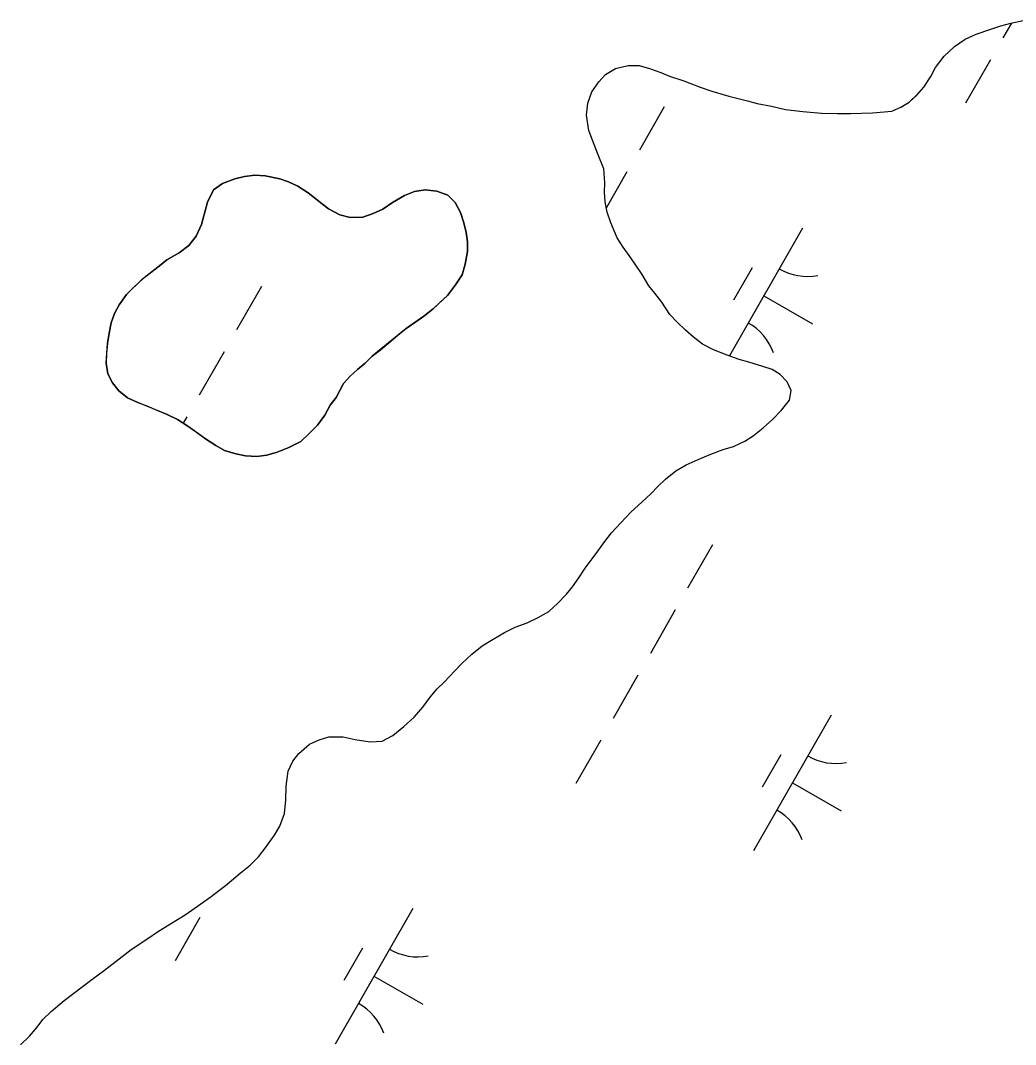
# Model space of a CAD drawing. Extents: x 3930721 to 3950824, y 220441 to 242861.
# Drawn here: x 3935706.4 to 3936024.8, y 227114.5 to 227442.3 of the extents above; entities that cross this region are included whole.
import ezdxf

# ---------------------------------------------------------------- set-up
doc = ezdxf.new("R2010")
doc.units = 0
doc.layers.add('V-TOPO-SHOR', color=7, linetype='Continuous')
doc.layers.add('V-WETL-SWMP', color=7, linetype='Continuous')

msp = doc.modelspace()

# ---------------------------------------------------------------- linework, layer by layer
at = {"layer": 'V-TOPO-SHOR'}
for points in [[(3935993.28, 227418.39), (3935995.53, 227420.9), (3935997.78, 227424.35), (3935999.25, 227427.29), (3936002.02, 227430.82), (3936005.31, 227433.93), (3936008.77, 227436.26), (3936012.23, 227437.9), (3936016.9, 227439.53), (3936020.18, 227440.57), (3936023.38, 227441.43), (3936027.27, 227442.29)], [(3935832.37, 227219.34), (3935835.14, 227222.53), (3935837.56, 227225.72), (3935839.73, 227228.4), (3935842.06, 227230.64), (3935845.27, 227234.01), (3935847.69, 227236.51), (3935850.89, 227239.53), (3935854.18, 227242.12), (3935857.72, 227244.27), (3935861.27, 227246.43), (3935864.73, 227248.07), (3935868.53, 227249.53), (3935872.08, 227251.17), (3935875.45, 227253.15), (3935878.31, 227255.74), (3935881.16, 227258.68), (3935883.06, 227261.01), (3935885.14, 227263.94), (3935887.13, 227266.96), (3935889.38, 227269.99), (3935891.2, 227272.4), (3935893.37, 227275.51), (3935895.53, 227278.27), (3935898.56, 227281.55), (3935901.68, 227284.92), (3935905.31, 227288.28), (3935908.16, 227290.79), (3935910.41, 227293.11), (3935912.84, 227295.45), (3935916.12, 227298.12), (3935919.41, 227300.02), (3935923.3, 227301.83), (3935927.28, 227303.46), (3935931.25, 227304.93), (3935934.54, 227305.96), (3935938.26, 227307.68), (3935940.85, 227309.32), (3935944.05, 227311.91), (3935947.08, 227314.58), (3935949.94, 227317.52), (3935952.53, 227320.8), (3935953.06, 227323.82), (3935951.76, 227326.68), (3935949.52, 227328.93), (3935946.93, 227330.57), (3935943.99, 227331.52), (3935939.5, 227332.91), (3935936.39, 227333.78), (3935932.59, 227335.17), (3935928.19, 227336.9), (3935924.65, 227338.72), (3935921.8, 227340.89), (3935919.21, 227343.22), (3935916.53, 227345.73), (3935914.2, 227348.16), (3935911.61, 227352.13), (3935909.37, 227354.99), (3935907.47, 227357.41), (3935905.32, 227361.04), (3935903.16, 227364.33), (3935901.18, 227367.1), (3935899.28, 227369.69), (3935897.38, 227372.72), (3935895.32, 227377.48), (3935894.11, 227380.93), (3935893.51, 227384.22), (3935893.34, 227387.33), (3935893.43, 227390.35), (3935893.09, 227394.85), (3935891.11, 227399.86), (3935889.48, 227404.01), (3935888.27, 227407.12), (3935887.5, 227411.96), (3935888.02, 227415.85), (3935889.24, 227419.48), (3935891.49, 227422.68), (3935893.65, 227425.01), (3935896.85, 227426.9), (3935900.91, 227427.85), (3935904.37, 227427.93), (3935907.65, 227426.89), (3935911.28, 227425.59), (3935914.13, 227424.46), (3935918.71, 227422.98), (3935923.89, 227420.99), (3935927.69, 227419.69), (3935933.13, 227418.04), (3935939.01, 227416.56), (3935942.12, 227415.69), (3935946.69, 227414.83), (3935951.27, 227413.78), (3935956.72, 227413.17), (3935962.77, 227412.65), (3935967.86, 227412.55), (3935972.1, 227412.54), (3935979.1, 227412.71), (3935985.23, 227413.22), (3935988.17, 227414.51), (3935990.77, 227416.15), (3935993.28, 227418.39)], [(3935809.83, 227326.11), (3935811.9, 227328.44), (3935814.24, 227330.6), (3935816.74, 227332.66), (3935818.99, 227334.82), (3935821.58, 227336.89), (3935824.26, 227339.13), (3935827.2, 227341.54), (3935829.79, 227343.7), (3935832.9, 227345.85), (3935835.49, 227347.66), (3935838.43, 227349.98), (3935840.76, 227352.14), (3935843.09, 227354.29), (3935845.6, 227357.66), (3935847.76, 227360.84), (3935848.72, 227364.3), (3935849.5, 227368.35), (3935849.42, 227371.46), (3935849.08, 227374.48), (3935848.3, 227377.5), (3935847.19, 227380.87), (3935845.55, 227384.07), (3935843.14, 227386.4), (3935839.69, 227387.7), (3935835.89, 227388.05), (3935832.52, 227387.53), (3935829.33, 227386.24), (3935825.44, 227384), (3935822.42, 227381.94), (3935819.31, 227380.48), (3935815.94, 227379.36), (3935811.89, 227379.19), (3935808.61, 227380.06), (3935804.98, 227381.96), (3935802.05, 227384.29), (3935798.52, 227387.15), (3935795.16, 227389.22), (3935792.22, 227390.61), (3935789.38, 227391.56), (3935784.72, 227392.6), (3935781.44, 227392.78), (3935778.07, 227392.35), (3935775.05, 227391.58), (3935771.08, 227390.12), (3935768.23, 227388.05), (3935766.24, 227384.17), (3935765.19, 227380.2), (3935764.33, 227377.01), (3935762.6, 227373.21), (3935760.26, 227370.28), (3935757.15, 227367.96), (3935753.27, 227365.63), (3935750.93, 227363.73), (3935748.43, 227361.84), (3935745.41, 227359.51), (3935742.73, 227356.93), (3935740.39, 227354.6), (3935737.97, 227351.24), (3935736.5, 227348.48), (3935735.46, 227345.55), (3935734.77, 227342.18), (3935734.24, 227338.9), (3935733.98, 227335.79), (3935733.8, 227332.6), (3935734.4, 227329.23), (3935735.87, 227326.3), (3935737.93, 227323.71), (3935740.69, 227321.55), (3935743.97, 227320.07), (3935747.34, 227318.69), (3935750.27, 227317.48), (3935753.37, 227316.18), (3935756.65, 227314.62), (3935760.01, 227312.46), (3935762.69, 227310.56), (3935765.62, 227308.39), (3935768.9, 227306.23), (3935771.65, 227304.67), (3935775.37, 227303.55), (3935778.38, 227302.94), (3935782.09, 227302.76), (3935785.2, 227303.19), (3935788.57, 227304.13), (3935792.28, 227305.6), (3935796.08, 227307.58), (3935798.68, 227309.99), (3935801.44, 227312.75), (3935803.77, 227316.02), (3935805.5, 227319.21), (3935807.41, 227321.63), (3935809.83, 227326.11)], [(3935706.42, 227114.42), (3935709.27, 227117.27), (3935711.78, 227120.12), (3935713.6, 227122.53), (3935716.28, 227125.12), (3935720.43, 227128.66), (3935726.14, 227132.98), (3935729.25, 227135.39), (3935733.32, 227138.32), (3935737.04, 227141.26), (3935741.88, 227144.96), (3935747.16, 227148.5), (3935750.27, 227150.57), (3935754.17, 227153.07), (3935759.1, 227156.09), (3935764.11, 227159.54), (3935767.4, 227161.96), (3935772.59, 227165.84), (3935776.74, 227169.38), (3935779.94, 227171.96), (3935782.54, 227174.64), (3935785.05, 227177.83), (3935787.65, 227181.54), (3935789.46, 227184.48), (3935790.85, 227188.45), (3935791.38, 227192.86), (3935791.47, 227197.27), (3935792.08, 227202.02), (3935793.55, 227205.21), (3935795.46, 227207.72), (3935798.92, 227210.65), (3935802.03, 227212.03), (3935805.14, 227212.98), (3935809.72, 227213.06), (3935813.52, 227212.19), (3935818.27, 227211.4), (3935822.16, 227211.66), (3935825.54, 227213.47), (3935829.08, 227216.32), (3935832.37, 227219.34)]]:
    msp.add_lwpolyline(points, dxfattribs=at)
at = {"layer": 'V-WETL-SWMP'}
for p, q in [((3936020.18, 227440.57), (3936023.38, 227441.43)), ((3936023.51, 227441.45), (3936020.78, 227436.68)), ((3936023.38, 227441.43), (3936027.27, 227442.29)), ((3936008.77, 227436.26), (3936012.23, 227437.9)), ((3936012.23, 227437.9), (3936016.9, 227439.53)), ((3936016.9, 227439.53), (3936020.18, 227440.57)), ((3936005.31, 227433.93), (3936008.77, 227436.26)), ((3935999.25, 227427.29), (3936002.02, 227430.82)), ((3936002.02, 227430.82), (3936005.31, 227433.93)), ((3935896.85, 227426.9), (3935900.91, 227427.85)), ((3935900.91, 227427.85), (3935904.37, 227427.93)), ((3935904.37, 227427.93), (3935907.65, 227426.89)), ((3936016.8, 227429.74), (3936008.85, 227415.86)), ((3935891.49, 227422.68), (3935893.65, 227425.01)), ((3935893.65, 227425.01), (3935896.85, 227426.9)), ((3935907.65, 227426.89), (3935911.28, 227425.59)), ((3935911.28, 227425.59), (3935914.13, 227424.46)), ((3935914.13, 227424.46), (3935918.71, 227422.98)), ((3935995.53, 227420.9), (3935997.78, 227424.35)), ((3935997.78, 227424.35), (3935999.25, 227427.29)), ((3935889.24, 227419.48), (3935891.49, 227422.68)), ((3935918.71, 227422.98), (3935923.89, 227420.99)), ((3935923.89, 227420.99), (3935927.69, 227419.69)), ((3935888.02, 227415.85), (3935889.24, 227419.48)), ((3935927.69, 227419.69), (3935933.13, 227418.04)), ((3935933.13, 227418.04), (3935939.01, 227416.56)), ((3935990.77, 227416.15), (3935993.41, 227418.55)), ((3935993.41, 227418.55), (3935995.53, 227420.9)), ((3935887.5, 227411.96), (3935888.02, 227415.85)), ((3935912.42, 227414.67), (3935904.47, 227400.78)), ((3935939.01, 227416.56), (3935942.12, 227415.7)), ((3935942.12, 227415.7), (3935946.7, 227414.82)), ((3935946.7, 227414.82), (3935951.27, 227413.78)), ((3935985.23, 227413.22), (3935988.17, 227414.51)), ((3935988.17, 227414.51), (3935990.77, 227416.15)), ((3935888.27, 227407.12), (3935887.5, 227411.96)), ((3935951.27, 227413.78), (3935956.72, 227413.17)), ((3935956.72, 227413.17), (3935962.77, 227412.64)), ((3935962.77, 227412.64), (3935967.86, 227412.55)), ((3935967.86, 227412.55), (3935972.1, 227412.55)), ((3935972.1, 227412.55), (3935979.1, 227412.71)), ((3935979.1, 227412.71), (3935985.23, 227413.22)), ((3935889.48, 227404.01), (3935888.27, 227407.12)), ((3935891.11, 227399.86), (3935889.48, 227404.01)), ((3935893.09, 227394.85), (3935891.11, 227399.86)), ((3935893.43, 227390.35), (3935893.09, 227394.85)), ((3935900.49, 227393.84), (3935893.87, 227382.27)), ((3935893.34, 227387.33), (3935893.43, 227390.35)), ((3935893.51, 227384.22), (3935893.34, 227387.33)), ((3935894.11, 227380.93), (3935893.51, 227384.22)), ((3935895.32, 227377.48), (3935894.11, 227380.93)), ((3935897.38, 227372.72), (3935895.32, 227377.48)), ((3935956.69, 227375.83), (3935933.26, 227334.93)), ((3935899.28, 227369.69), (3935897.38, 227372.72)), ((3935901.18, 227367.1), (3935899.28, 227369.69)), ((3935903.16, 227364.33), (3935901.18, 227367.1)), ((3935905.32, 227361.04), (3935903.16, 227364.33)), ((3935940.55, 227363.17), (3935934.59, 227352.76)), ((3935907.47, 227357.41), (3935905.32, 227361.04)), ((3935783.52, 227357.12), (3935775.57, 227343.23)), ((3935909.37, 227354.99), (3935907.47, 227357.41)), ((3935911.62, 227352.13), (3935909.37, 227354.99)), ((3935914.2, 227348.16), (3935911.62, 227352.13)), ((3935944.26, 227354.13), (3935959.88, 227345.19)), ((3935916.53, 227345.73), (3935914.2, 227348.16)), ((3935919.21, 227343.22), (3935916.53, 227345.73)), ((3935921.8, 227340.89), (3935919.21, 227343.22)), ((3935924.65, 227338.72), (3935921.8, 227340.89)), ((3935771.6, 227336.29), (3935763.64, 227322.41)), ((3935928.19, 227336.9), (3935924.65, 227338.72)), ((3935932.59, 227335.17), (3935928.19, 227336.9)), ((3935936.39, 227333.78), (3935932.59, 227335.17)), ((3935939.5, 227332.91), (3935936.39, 227333.78)), ((3935943.99, 227331.53), (3935939.5, 227332.91)), ((3935946.93, 227330.57), (3935943.99, 227331.53)), ((3935949.52, 227328.93), (3935946.93, 227330.57)), ((3935951.76, 227326.68), (3935949.52, 227328.93)), ((3935953.06, 227323.82), (3935951.76, 227326.68)), ((3935952.53, 227320.8), (3935953.06, 227323.82)), ((3935949.94, 227317.52), (3935952.53, 227320.8)), ((3935947.08, 227314.58), (3935949.94, 227317.52)), ((3935759.67, 227315.46), (3935758.5, 227313.43)), ((3935944.05, 227311.91), (3935947.08, 227314.58)), ((3935940.85, 227309.32), (3935944.05, 227311.91)), ((3935934.54, 227305.96), (3935938.26, 227307.68)), ((3935938.26, 227307.68), (3935940.85, 227309.32)), ((3935923.3, 227301.83), (3935927.28, 227303.46)), ((3935927.28, 227303.46), (3935931.25, 227304.93)), ((3935931.25, 227304.93), (3935934.54, 227305.96)), ((3935916.12, 227298.12), (3935919.41, 227300.02)), ((3935919.41, 227300.02), (3935923.3, 227301.83)), ((3935912.84, 227295.45), (3935916.12, 227298.12)), ((3935910.41, 227293.12), (3935912.84, 227295.45)), ((3935905.31, 227288.28), (3935908.16, 227290.79)), ((3935908.16, 227290.79), (3935910.41, 227293.12)), ((3935901.68, 227284.92), (3935905.31, 227288.28)), ((3935898.56, 227281.55), (3935901.68, 227284.92)), ((3935895.53, 227278.27), (3935898.56, 227281.55)), ((3935893.37, 227275.51), (3935895.53, 227278.27)), ((3935891.2, 227272.4), (3935893.37, 227275.51)), ((3935927.86, 227274.45), (3935919.91, 227260.57)), ((3935889.38, 227269.99), (3935891.2, 227272.4)), ((3935885.14, 227263.94), (3935887.13, 227266.96)), ((3935887.13, 227266.96), (3935889.38, 227269.99)), ((3935883.06, 227261.01), (3935885.14, 227263.94)), ((3935881.16, 227258.67), (3935883.06, 227261.01)), ((3935878.31, 227255.74), (3935881.16, 227258.67)), ((3935875.45, 227253.15), (3935878.31, 227255.74)), ((3935868.53, 227249.53), (3935872.08, 227251.17)), ((3935872.08, 227251.17), (3935875.45, 227253.15)), ((3935915.94, 227253.62), (3935907.98, 227239.74)), ((3935861.27, 227246.43), (3935864.73, 227248.07)), ((3935864.73, 227248.07), (3935868.53, 227249.53)), ((3935854.18, 227242.12), (3935857.72, 227244.27)), ((3935857.72, 227244.27), (3935861.27, 227246.43)), ((3935850.89, 227239.53), (3935854.18, 227242.12)), ((3935847.69, 227236.51), (3935850.89, 227239.53)), ((3935845.27, 227234.01), (3935847.69, 227236.51)), ((3935842.06, 227230.64), (3935845.27, 227234.01)), ((3935904.01, 227232.8), (3935896.06, 227218.91)), ((3935837.56, 227225.72), (3935839.73, 227228.4)), ((3935839.73, 227228.4), (3935842.06, 227230.64)), ((3935835.14, 227222.53), (3935837.56, 227225.72)), ((3935832.37, 227219.33), (3935835.14, 227222.53)), ((3935829.08, 227216.32), (3935832.37, 227219.33)), ((3935965.84, 227219.95), (3935940.99, 227176.56)), ((3935825.54, 227213.47), (3935829.08, 227216.32)), ((3935798.92, 227210.65), (3935802.03, 227212.03)), ((3935802.03, 227212.03), (3935805.14, 227212.98)), ((3935805.14, 227212.98), (3935809.72, 227213.06)), ((3935809.72, 227213.06), (3935813.52, 227212.19)), ((3935813.52, 227212.19), (3935818.27, 227211.4)), ((3935818.27, 227211.4), (3935822.16, 227211.66)), ((3935822.16, 227211.66), (3935825.54, 227213.47)), ((3935892.08, 227211.97), (3935884.13, 227198.09)), ((3935795.46, 227207.72), (3935798.92, 227210.65)), ((3935792.08, 227202.02), (3935793.55, 227205.21)), ((3935793.55, 227205.21), (3935795.46, 227207.72)), ((3935949.7, 227207.3), (3935943.73, 227196.88)), ((3935791.47, 227197.27), (3935792.08, 227202.02)), ((3935953.41, 227198.26), (3935969.03, 227189.31)), ((3935791.38, 227192.86), (3935791.47, 227197.27)), ((3935790.85, 227188.45), (3935791.38, 227192.86)), ((3935789.46, 227184.48), (3935790.85, 227188.45)), ((3935787.65, 227181.55), (3935789.46, 227184.48)), ((3935785.05, 227177.83), (3935787.65, 227181.55)), ((3935782.54, 227174.64), (3935785.05, 227177.83)), ((3935776.74, 227169.38), (3935779.94, 227171.96)), ((3935779.94, 227171.96), (3935782.54, 227174.64)), ((3935772.59, 227165.84), (3935776.74, 227169.38)), ((3935767.4, 227161.96), (3935772.59, 227165.84)), ((3935767.91, 227162.33), (3935767.82, 227162.19)), ((3935759.1, 227156.09), (3935764.11, 227159.54)), ((3935764.11, 227159.54), (3935767.4, 227161.96)), ((3935754.17, 227153.07), (3935759.1, 227156.09)), ((3935831.97, 227158.06), (3935807.12, 227114.67)), ((3935750.27, 227150.57), (3935754.17, 227153.07)), ((3935763.85, 227155.25), (3935755.89, 227141.36)), ((3935747.16, 227148.5), (3935750.27, 227150.57)), ((3935741.88, 227144.96), (3935747.16, 227148.5)), ((3935737.04, 227141.26), (3935741.88, 227144.96)), ((3935815.83, 227145.41), (3935809.87, 227134.99)), ((3935733.32, 227138.32), (3935737.04, 227141.26)), ((3935729.25, 227135.39), (3935733.32, 227138.32)), ((3935819.54, 227136.37), (3935835.16, 227127.42)), ((3935720.43, 227128.66), (3935726.14, 227132.97)), ((3935726.14, 227132.97), (3935729.25, 227135.39)), ((3935716.28, 227125.12), (3935720.43, 227128.66)), ((3935713.6, 227122.53), (3935716.28, 227125.12)), ((3935709.27, 227117.27), (3935711.78, 227120.12)), ((3935711.78, 227120.12), (3935713.6, 227122.53)), ((3935706.41, 227114.42), (3935709.27, 227117.27))]:
    msp.add_line(p, q, dxfattribs=at)
msp.add_lwpolyline([(3935809.83, 227326.11), (3935807.41, 227321.63), (3935805.5, 227319.21), (3935803.77, 227316.02), (3935801.44, 227312.75), (3935798.68, 227309.99), (3935796.08, 227307.58), (3935792.28, 227305.6), (3935788.57, 227304.13), (3935785.2, 227303.19), (3935782.1, 227302.76), (3935778.38, 227302.94), (3935775.36, 227303.55), (3935771.65, 227304.67), (3935768.9, 227306.23), (3935765.62, 227308.39), (3935760.01, 227312.46), (3935756.65, 227314.62), (3935753.37, 227316.18), (3935743.97, 227320.07), (3935740.69, 227321.55), (3935737.93, 227323.71), (3935735.87, 227326.3), (3935734.4, 227329.23), (3935733.8, 227332.6), (3935734.24, 227338.9), (3935734.77, 227342.18), (3935735.46, 227345.55), (3935736.5, 227348.48), (3935737.97, 227351.24), (3935740.39, 227354.6), (3935745.4, 227359.51), (3935750.93, 227363.74), (3935753.27, 227365.63), (3935757.15, 227367.96), (3935760.26, 227370.28), (3935762.6, 227373.21), (3935764.33, 227377.01), (3935766.24, 227384.17), (3935768.23, 227388.05), (3935771.08, 227390.12), (3935775.05, 227391.58), (3935778.07, 227392.35), (3935781.44, 227392.78), (3935784.72, 227392.6), (3935789.38, 227391.56), (3935792.22, 227390.61), (3935795.16, 227389.22), (3935798.52, 227387.15), (3935804.98, 227381.96), (3935808.61, 227380.06), (3935811.89, 227379.19), (3935815.94, 227379.36), (3935819.31, 227380.47), (3935822.42, 227381.94), (3935825.44, 227384), (3935829.33, 227386.24), (3935832.52, 227387.53), (3935835.89, 227388.05), (3935839.69, 227387.7), (3935843.14, 227386.4), (3935845.55, 227384.06), (3935847.19, 227380.87), (3935848.3, 227377.5), (3935849.08, 227374.48), (3935849.42, 227371.46), (3935849.5, 227368.35), (3935848.72, 227364.3), (3935847.76, 227360.85), (3935845.6, 227357.65), (3935843.09, 227354.29), (3935838.43, 227349.98), (3935835.49, 227347.66), (3935829.79, 227343.69), (3935818.99, 227334.82), (3935816.74, 227332.66), (3935814.24, 227330.6), (3935811.9, 227328.44)], close=True, dxfattribs=at)
for centre, start, end in [((3935958.2, 227377.98), 239.4279, 280.9715), ((3935930.74, 227330.05), 19.4279, 60.9715), ((3935967.34, 227222.11), 239.4279, 280.9715), ((3935939.89, 227174.17), 19.4279, 60.9715), ((3935833.48, 227160.22), 239.4279, 280.9715), ((3935806.02, 227112.28), 19.4279, 60.9715)]:
    msp.add_arc(centre, 17.62, start, end, dxfattribs=at)

doc.saveas('drawing.dxf')
